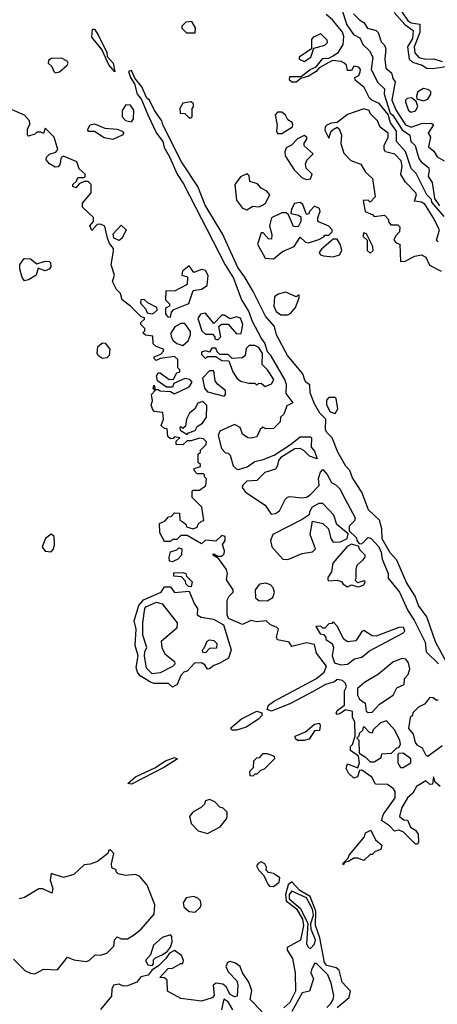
# Model space of a CAD drawing. Extents: x 2889633 to 3052318, y 540750 to 918690.
# Tile 606 of 656: x 2986052 to 2988081, y 837372 to 842156. Entities that reach past the tile are written whole.
import ezdxf

# ---------------------------------------------------------------- set-up
doc = ezdxf.new("R2010")
doc.units = 0

msp = doc.modelspace()

# ---------------------------------------------------------------- linework, layer by layer
at = {"layer": '0CON02XD'}
for points in [[(2987615, 842210), (2987641.7, 842131.7), (2987673.6, 842083.6), (2987705, 842067.5), (2987720, 842035), (2987752.5, 842005), (2987767.5, 841975), (2987760, 841915), (2987791.7, 841851.7), (2987825, 841820), (2987823.9, 841793.9), (2987852.5, 841702.5), (2987865, 841692.5), (2987910.5, 841620.5), (2987947.5, 841595), (2987952.5, 841565), (2987973.3, 841545), (2987991.7, 841481.7), (2988002.5, 841465), (2988038.3, 841438.3), (2988042.5, 841425), (2988036.7, 841395), (2988056.7, 841365), (2988067.5, 841287.5), (2988091.7, 841251.7)], [(2988115, 841200), (2988055, 841270), (2988052.5, 841282.5), (2988030, 841305), (2987978.3, 841408.3), (2987953.9, 841433.9), (2987926.1, 841516.1), (2987882.5, 841565), (2987883.3, 841615), (2987853.8, 841655), (2987842.5, 841695), (2987799.5, 841749.5), (2987762.5, 841765), (2987752.5, 841775), (2987726.4, 841826.4), (2987681.7, 841861.7), (2987680, 841875), (2987700, 841885), (2987707, 841903), (2987707.5, 841915), (2987700, 841925), (2987675, 841930), (2987665, 841910), (2987645, 841910), (2987640, 841935), (2987627, 841947), (2987613.8, 841953.8), (2987572.5, 841957.5), (2987507.5, 841922.5), (2987492.5, 841905), (2987455, 841881.2), (2987418.8, 841871.2), (2987395, 841852), (2987375, 841852), (2987363, 841863), (2987365, 841880), (2987419.3, 841880.7), (2987463.3, 841915), (2987493.3, 841926.7), (2987525, 841967.5), (2987555, 841970), (2987575, 841980), (2987601.7, 841998.3), (2987623.3, 842035), (2987626.7, 842075), (2987620, 842095), (2987572.5, 842155), (2987541.7, 842181.7)], [(2987673.3, 842185), (2987702.5, 842155), (2987725, 842142.5), (2987742.5, 842115), (2987783.6, 842103.6), (2987793.6, 842093.6), (2987809.3, 842049.3), (2987825, 842032.5), (2987831.2, 842015), (2987826.2, 841965), (2987831.2, 841921.2), (2987858.3, 841898.3), (2987865, 841870), (2987876.7, 841855), (2987860, 841765), (2987881.1, 841715), (2987927.5, 841645), (2987955, 841634.4), (2988005, 841652), (2988053, 841653), (2988062.5, 841645), (2988037.5, 841605), (2988048.8, 841585), (2988038.3, 841538.3), (2988065, 841517.5), (2988080.7, 841490.7), (2988115, 841470)], [(2987871.2, 842191.2), (2987923.4, 842133.4), (2987963.9, 842103.9), (2987960.8, 842065), (2987937.1, 842025), (2987944.2, 841964.2), (2987960.3, 841950.3), (2988007.5, 841935), (2988030.5, 841920.5), (2988059.5, 841919.5), (2988165, 841935.8)], [(2987909.2, 842195), (2987940, 842150), (2987955, 842141.1), (2987996.2, 842135), (2987996.6, 842093.4), (2987969.2, 842025), (2987972.5, 841995), (2987992.2, 841972.2), (2988025, 841964.3), (2988065, 841966.2), (2988105, 841952.5)], [(2986515, 841902.5), (2986485, 841937.5), (2986451.2, 842011.2), (2986402, 842072), (2986405, 842110), (2986415, 842110), (2986435, 842080), (2986475, 841997.5), (2986477.5, 841977.5), (2986506, 841945), (2986515, 841902.5)], [(2986905, 842092.5), (2986907, 842117), (2986888.3, 842148.3), (2986860, 842145), (2986840, 842125), (2986840, 842115), (2986863, 842093), (2986905, 842092.5)], [(2987435, 841953.3), (2987466.7, 841975), (2987481.7, 842018.3), (2987535, 842033.3), (2987547.5, 842045), (2987546.4, 842056.4), (2987515, 842087.5), (2987478.8, 842071.2), (2987469.3, 842060.7), (2987470, 842015), (2987410, 841975), (2987410, 841965), (2987435, 841953.3)], [(2986225, 841897.5), (2986245, 841903.3), (2986282.5, 841935), (2986286.7, 841945), (2986282.5, 841955), (2986255, 841970), (2986205, 841967.5), (2986191.7, 841958.3), (2986190, 841945), (2986208.3, 841928.3), (2986217.5, 841905), (2986225, 841897.5)], [(2988222.5, 838855), (2988073, 839133), (2988030, 839255), (2987989.3, 839309.3), (2987973.3, 839355), (2987931.7, 839421.7), (2987885, 839530), (2987852.5, 839565), (2987813, 839633), (2987811.7, 839681.7), (2987800, 839725), (2987747.5, 839775), (2987715, 839860), (2987669.3, 839929.3), (2987656.1, 839966.1), (2987636.4, 839986.4), (2987597.5, 840055), (2987570, 840125), (2987545, 840150), (2987537.5, 840165), (2987540, 840215), (2987510, 840245), (2987485, 840290), (2987463.6, 840343.6), (2987461.7, 840381.7), (2987443.6, 840393.6), (2987437.5, 840405), (2987427.5, 840435), (2987354, 840524), (2987300, 840625), (2987290, 840665), (2987246.7, 840715), (2987186.1, 840836.1), (2987146.7, 840905), (2987111.7, 840951.7), (2987036.7, 841115), (2986952.5, 841255), (2986917.5, 841345), (2986837.5, 841465), (2986747.5, 841645), (2986742.5, 841665), (2986707.5, 841715), (2986682.5, 841765), (2986670, 841775), (2986645, 841830), (2986611.7, 841871.7), (2986595, 841910), (2986580, 841905), (2986590, 841875), (2986610, 841845), (2986623.3, 841795), (2986641.7, 841771.7), (2986673.9, 841693.9), (2986717.5, 841605), (2986747.5, 841565), (2986753.8, 841535), (2986780.7, 841490.7), (2986817.5, 841405), (2986848.3, 841358.3), (2987050, 840965), (2987090.7, 840900.7), (2987130, 840795), (2987166.1, 840736.1), (2987180, 840695), (2987227.5, 840605), (2987243.6, 840583.6), (2987253.9, 840543.9), (2987268.3, 840528.3), (2987340, 840405), (2987346.7, 840385), (2987345, 840340), (2987380, 840295), (2987350, 840280), (2987335, 840240), (2987320, 840225), (2987318.3, 840201.7), (2987285, 840170), (2987248.3, 840168.3), (2987233, 840177), (2987220, 840165), (2987205, 840130), (2987176.4, 840123.6), (2987160, 840125), (2987135, 840142.5), (2987122.5, 840175), (2987095, 840190), (2987025, 840157.5), (2987016.7, 840135), (2987033, 840073), (2987051.7, 840051.7), (2987065, 840050), (2987075, 840040), (2987088.8, 839988.8), (2987103.8, 839973.8), (2987115, 839971.2), (2987157, 839983), (2987195, 840010), (2987235, 840018.8), (2987289.2, 840040.8), (2987368.3, 840091.7), (2987415, 840130), (2987465, 840130), (2987470, 840125), (2987468.3, 840078.3), (2987485, 840060), (2987498.3, 840021.7), (2987460, 840035), (2987433.3, 840063.3), (2987415, 840073.3), (2987388.3, 840071.7), (2987320.5, 840029.5), (2987308.8, 840015), (2987305, 839990), (2987295, 839972.5), (2987243.9, 839956.1), (2987205, 839917.5), (2987155, 839913.8), (2987136.7, 839895), (2987132.5, 839882.5), (2987150, 839860), (2987245, 839797.5), (2987273.8, 839753.8), (2987295, 839756), (2987315, 839770), (2987342.5, 839825), (2987353.8, 839836.2), (2987365, 839840), (2987423.6, 839833.6), (2987445, 839836.2), (2987462.7, 839847.3), (2987507, 839893), (2987503.6, 839926.4), (2987513, 839957), (2987525, 839970), (2987546.1, 839946.1), (2987567, 839907), (2987590, 839895), (2987610, 839875), (2987620.7, 839850.7), (2987682.5, 839735), (2987678.8, 839721.2), (2987652.5, 839695), (2987652.5, 839672.5), (2987688.3, 839638.3), (2987690, 839625), (2987701.7, 839611.7), (2987715, 839610), (2987745, 839640), (2987760, 839635), (2987797.5, 839595), (2987809.3, 839569.3), (2987813.3, 839535), (2987843.3, 839465), (2987843, 839443), (2987897.5, 839375), (2987937.5, 839285), (2987968.3, 839238.3), (2988021.7, 839131.7), (2988027.5, 839085), (2988086.7, 839026.7)], [(2988015, 841762.5), (2988035, 841770), (2988050, 841795), (2988050, 841805), (2988040, 841815), (2988015, 841822.5), (2987987.5, 841805), (2987980, 841785), (2987981.7, 841771.7), (2988015, 841762.5)], [(2987955, 841706.7), (2987975, 841713.3), (2987987.5, 841735), (2987978.3, 841758.3), (2987956.7, 841776.7), (2987935, 841773.3), (2987926.7, 841765), (2987926.7, 841755), (2987941.2, 841715), (2987955, 841706.7)], [(2987477.5, 838892.5), (2987367.1, 838832.9), (2987275, 838796), (2987253.8, 838803.8), (2987261.2, 838825), (2987285, 838842.5), (2987494.2, 838955), (2987531.2, 838985), (2987542.5, 839015), (2987495, 839077.5), (2987485, 839120), (2987445, 839127.5), (2987375, 839110), (2987361.7, 839131.7), (2987305, 839142.5), (2987300, 839155), (2987310, 839195), (2987300, 839205), (2987270, 839215), (2987250, 839235), (2987205, 839230), (2987175, 839236.7), (2987135, 839216.7), (2987067, 839247), (2987060, 839265), (2987060, 839335), (2987070, 839355), (2987090, 839375), (2987090, 839385), (2987057.5, 839435), (2987062.5, 839465), (2987057.5, 839485), (2987018.3, 839538.3), (2986990, 839555), (2986995, 839560), (2987015, 839550), (2987035, 839550), (2987045, 839560), (2987047.5, 839575), (2987037.5, 839605), (2987050, 839625), (2987050, 839645), (2987035, 839650), (2987005, 839622.5), (2986955, 839627.5), (2986935, 839610), (2986865, 839650), (2986835, 839650), (2986815, 839630), (2986795, 839630), (2986785, 839620), (2986755, 839620), (2986733, 839663), (2986731.7, 839708.3), (2986758.3, 839721.7), (2986775, 839740), (2986788.3, 839741.7), (2986805, 839760), (2986828.3, 839758.3), (2986830, 839725), (2986841.7, 839718.3), (2986860, 839705), (2986861.7, 839691.7), (2986895, 839682.5), (2986915, 839690), (2986920, 839705), (2986935, 839720), (2986947, 839723), (2986937, 839787), (2986890, 839835), (2986890, 839865), (2986895, 839870), (2986925, 839870), (2986957, 839893), (2986960, 839925), (2986950, 839935), (2986950, 839945), (2986945, 839950), (2986915, 839950), (2986900, 839965), (2986900, 839975), (2986930, 839985), (2986930, 839995), (2986920, 840005), (2986920, 840045), (2986930, 840055), (2986930, 840065), (2986958.3, 840091.7), (2986960, 840105), (2986945, 840120), (2986925, 840122.5), (2986885, 840110), (2986865, 840110), (2986845, 840090), (2986811.7, 840091.7), (2986811.7, 840108.3), (2986830, 840125), (2986805, 840130), (2986798.3, 840121.7), (2986785, 840120), (2986771.7, 840131.7), (2986768.3, 840168.3), (2986755, 840170), (2986740, 840185), (2986750, 840215), (2986748.3, 840248.3), (2986705, 840252.5), (2986696.7, 840265), (2986691.2, 840285), (2986697.5, 840305), (2986692.5, 840335), (2986710, 840355), (2986700, 840365), (2986705, 840380), (2986710, 840360), (2986725, 840360), (2986735, 840352.5), (2986785, 840350), (2986805, 840337.5), (2986875, 840372.5), (2986890, 840395), (2986878.3, 840408.3), (2986855, 840412.5), (2986801.7, 840388.3), (2986795, 840370), (2986765, 840370), (2986721.7, 840401.7), (2986717.5, 840425), (2986725, 840440), (2986735, 840440), (2986778.3, 840408.3), (2986800, 840410), (2986815, 840440), (2986830, 840445), (2986830, 840455), (2986820, 840465), (2986820, 840505), (2986805, 840520), (2986735, 840510), (2986715, 840500), (2986705, 840510), (2986705, 840517.5), (2986738.3, 840531.7), (2986750, 840545), (2986750, 840555), (2986715, 840567.5), (2986700.7, 840580.7), (2986698.3, 840618.3), (2986663, 840623), (2986650, 840635), (2986660, 840645), (2986660, 840655), (2986640, 840675), (2986640, 840685), (2986658.3, 840701.7), (2986658.3, 840708.3), (2986641.7, 840711.7), (2986590, 840765), (2986550, 840795), (2986542.5, 840825), (2986522.5, 840845), (2986503.6, 840883.6), (2986512.5, 840915), (2986496.2, 840965), (2986508.3, 841031.7), (2986507.5, 841045), (2986488.8, 841068.8), (2986478, 841095), (2986465, 841152.5), (2986445, 841162.5), (2986428.3, 841161.7), (2986401.7, 841131.7), (2986393.3, 841155), (2986410, 841175), (2986410, 841195), (2986357.5, 841245), (2986357.5, 841265), (2986400, 841315), (2986400, 841355), (2986385, 841370), (2986365, 841370), (2986341.7, 841358.3), (2986325, 841340), (2986310, 841345), (2986310, 841355), (2986328.3, 841371.7), (2986335, 841390), (2986365, 841390), (2986370, 841395), (2986370, 841405), (2986341.7, 841431.7), (2986330, 841465), (2986265, 841492.5), (2986253, 841487), (2986247, 841453), (2986238.3, 841441.7), (2986225, 841440), (2986196.1, 841456.1), (2986180, 841475), (2986181.7, 841488.3), (2986197.5, 841502.5), (2986227, 841513), (2986237.5, 841525), (2986220, 841585), (2986175, 841630), (2986167, 841603), (2986155, 841610), (2986135, 841610), (2986125, 841600), (2986095, 841590), (2986090, 841595), (2986090, 841625), (2986101.7, 841648.3), (2986100, 841665), (2986075, 841692.5), (2986000, 841725)], [(2986595, 841660), (2986605.6, 841674.4), (2986606.9, 841716.9), (2986590.4, 841740.4), (2986567.6, 841742.4), (2986549.4, 841715), (2986550, 841685), (2986565.8, 841665.8), (2986595, 841660)], [(2986885, 841680), (2986890, 841685), (2986890, 841725), (2986897, 841733), (2986897, 841747), (2986885, 841757.5), (2986845, 841750), (2986830, 841725), (2986831.7, 841701.7), (2986855, 841700), (2986875, 841680), (2986885, 841680)], [(2988086.1, 841076.1), (2988076.7, 841085), (2988091.2, 841135), (2988061.2, 841195), (2988020.3, 841260.3), (2988005, 841269.2), (2987970, 841275), (2987980, 841305), (2987976.7, 841315), (2987927, 841367), (2987904.2, 841404.2), (2987910, 841445), (2987905, 841470), (2987875, 841503.3), (2987830, 841515), (2987822.5, 841525), (2987823.8, 841545), (2987843.3, 841585), (2987842.5, 841605), (2987803.6, 841633.6), (2987790, 841665), (2987755, 841700), (2987750, 841715), (2987725, 841722.5), (2987644.3, 841695.7), (2987595, 841656.7), (2987565, 841653.8), (2987545, 841643.3), (2987536.7, 841635), (2987535, 841620), (2987555, 841580), (2987566.1, 841613.9), (2987575, 841623.3), (2987595, 841633.3), (2987605, 841626.7), (2987615.8, 841595), (2987612.5, 841555), (2987627, 841507), (2987661.7, 841471.7), (2987710, 841455), (2987732.5, 841415), (2987766.7, 841385), (2987780, 841295), (2987755, 841270), (2987745, 841280), (2987721.7, 841278.3), (2987730, 841225), (2987768.3, 841208.3), (2987775, 841200), (2987825, 841206.7), (2987843.8, 841185), (2987844.2, 841174.2), (2987855, 841160), (2987889.3, 841159.3), (2987899.3, 841149.3), (2987897.5, 841125), (2987877.5, 841105), (2987870, 841085), (2987881.7, 841071.7), (2987900, 841065), (2987901.7, 840981.7), (2987925, 840982.5), (2987972.3, 841007.7), (2988005, 841013.3), (2988025, 841002.5), (2988043.8, 840963.8), (2988100, 840935)], [(2987305, 841603.3), (2987325, 841603.8), (2987377.5, 841635), (2987380, 841645), (2987376.4, 841656.4), (2987355, 841670), (2987343, 841693), (2987325, 841706.7), (2987305, 841707.5), (2987293.6, 841693.6), (2987303, 841643), (2987300, 841615), (2987305, 841603.3)], [(2986505, 841574), (2986462.5, 841582.5), (2986415, 841613.3), (2986385, 841612.5), (2986382.5, 841625), (2986394.2, 841645.8), (2986415, 841650), (2986465, 841630), (2986525, 841623.8), (2986550, 841615), (2986557.5, 841605), (2986550, 841595), (2986505, 841574)], [(2987445, 841380), (2987465, 841383.3), (2987472.5, 841405), (2987443.3, 841435), (2987440, 841455), (2987447, 841473), (2987477.5, 841505), (2987434, 841544), (2987434, 841556), (2987446.7, 841575), (2987446.7, 841585), (2987435, 841593.3), (2987402.7, 841577.3), (2987373, 841547), (2987347, 841533), (2987340, 841515), (2987341.2, 841495), (2987385, 841426.7), (2987425, 841387.5), (2987445, 841380)], [(2987155, 841232.5), (2987185, 841250), (2987215, 841246.7), (2987232.5, 841255), (2987246.7, 841265), (2987267.5, 841305), (2987252.5, 841322.5), (2987225, 841337.5), (2987208.3, 841358.3), (2987170.7, 841370.7), (2987167, 841397), (2987155, 841407.5), (2987125, 841392.5), (2987097.5, 841355), (2987105, 841280), (2987135, 841240), (2987155, 841232.5)], [(2987285, 840993.8), (2987329.3, 841030.7), (2987386.4, 841053.6), (2987415, 841100), (2987440, 841075), (2987455, 841072.5), (2987505, 841087.5), (2987529.3, 841100.7), (2987535, 841110), (2987555, 841110), (2987570, 841125), (2987570, 841135), (2987555, 841152.5), (2987500, 841175), (2987500, 841195), (2987512.5, 841225), (2987508.3, 841238.3), (2987485, 841250), (2987460, 841225), (2987456.7, 841213.3), (2987445, 841210), (2987428.3, 841258.3), (2987415, 841267.5), (2987387, 841263), (2987372.5, 841235), (2987370, 841215), (2987407, 841207), (2987418.3, 841198.3), (2987417.5, 841175), (2987405, 841150), (2987381.7, 841151.7), (2987358.3, 841208.3), (2987347, 841217), (2987325, 841217.5), (2987276.1, 841193.9), (2987265.7, 841155), (2987277, 841113), (2987275, 841090), (2987261.7, 841091.7), (2987235, 841120), (2987225, 841120), (2987207.5, 841065), (2987245, 840997.5), (2987285, 840993.8)], [(2986535, 841083.8), (2986510, 841095), (2986506.2, 841115), (2986545, 841157.5), (2986570, 841135), (2986550, 841095), (2986535, 841083.8)], [(2987755, 841022.5), (2987770, 841035), (2987767.5, 841055), (2987737.5, 841115), (2987725, 841120), (2987720, 841105), (2987740, 841085), (2987740, 841035), (2987755, 841022.5)], [(2987575, 841003.8), (2987606.2, 841013.8), (2987617.5, 841035), (2987611.7, 841061.7), (2987595, 841090), (2987575, 841090), (2987518.3, 841041.7), (2987507.5, 841025), (2987513.8, 841013.8), (2987528.8, 841008.8), (2987575, 841003.8)], [(2986075, 840887.5), (2986064.1, 840904.1), (2986052.5, 840945), (2986053, 840967), (2986073.9, 840996.1), (2986103.6, 840993.6), (2986135, 840970), (2986175, 840982.5), (2986195, 840981.2), (2986201.2, 840975), (2986203.8, 840955), (2986195, 840943.3), (2986175, 840936.2), (2986141.7, 840948.3), (2986132.5, 840915), (2986095, 840892.5), (2986075, 840887.5)], [(2986785, 840710), (2986790, 840735), (2986801.7, 840748.3), (2986873.3, 840776.7), (2986895, 840840), (2986935, 840847.5), (2986962.5, 840865), (2986967, 840913), (2986955, 840937.5), (2986935, 840942.5), (2986898.3, 840928.3), (2986875, 840960), (2986842.5, 840935), (2986840, 840915), (2986867, 840907), (2986865, 840870), (2986805, 840837.5), (2986761.7, 840838.3), (2986760, 840795), (2986780, 840775), (2986780, 840765), (2986760, 840755), (2986760, 840725), (2986771.7, 840711.7), (2986785, 840710)], [(2987321.7, 840721.7), (2987355, 840722.5), (2987370, 840730), (2987391.9, 840758.1), (2987410, 840805), (2987410, 840820), (2987395, 840810), (2987345, 840832.5), (2987308, 840822), (2987290.8, 840809.2), (2987286.5, 840765), (2987297.9, 840737.9), (2987321.7, 840721.7)], [(2986695, 840727.5), (2986705, 840732.5), (2986720, 840745), (2986718.3, 840758.3), (2986675, 840780), (2986657, 840797), (2986640, 840795), (2986638.3, 840778.3), (2986665, 840750), (2986671.7, 840731.7), (2986695, 840727.5)], [(2987015, 840600), (2987030, 840615), (2987020, 840665), (2987032.5, 840677.5), (2987065, 840677.5), (2987105, 840630), (2987128.3, 840631.7), (2987136.7, 840675), (2987125, 840706.7), (2987105, 840712.5), (2987075, 840702.5), (2987045, 840720), (2987035, 840720), (2986995, 840680), (2986955, 840730), (2986930, 840725), (2986917.5, 840705), (2986937.5, 840645), (2986955, 840627.5), (2986988.3, 840628.3), (2987000, 840615), (2987000, 840605), (2987015, 840600)], [(2986845, 840572.5), (2986870, 840595), (2986882.5, 840625), (2986881.7, 840641.7), (2986855, 840680), (2986835, 840680), (2986806.4, 840663.6), (2986787, 840633), (2986787.5, 840615), (2986797, 840597), (2986815, 840582.5), (2986845, 840572.5)], [(2986455, 840510), (2986435, 840523.3), (2986428.8, 840535), (2986432.3, 840567.7), (2986455, 840586.7), (2986467.5, 840585), (2986490, 840555), (2986486.7, 840525), (2986475, 840512.5), (2986455, 840510)], [(2987245, 840373.3), (2987275, 840386.2), (2987287.7, 840407.7), (2987256.7, 840455), (2987230, 840480), (2987231.4, 840535), (2987213.4, 840563.4), (2987195, 840572.5), (2987167.5, 840572.5), (2987151.7, 840558.3), (2987147.5, 840525), (2987135, 840512.5), (2987085, 840510), (2987065, 840530), (2987025, 840530), (2987011.7, 840541.7), (2987005, 840560), (2986985, 840560), (2986975, 840540), (2986955, 840547.5), (2986935, 840540), (2986935, 840530), (2986955, 840510), (2986965, 840520), (2987005, 840520), (2987035, 840500), (2987068.3, 840498.3), (2987087.5, 840445), (2987106.7, 840415), (2987125, 840400), (2987165, 840390), (2987195, 840390), (2987205, 840380), (2987211.7, 840388.3), (2987225, 840390), (2987245, 840373.3)], [(2987045, 840327.5), (2987052.5, 840335), (2987052.5, 840355), (2987014.1, 840384.1), (2987001.7, 840401.7), (2986995, 840450), (2986975, 840450), (2986940, 840415), (2986950, 840365), (2986965, 840347.5), (2987045, 840327.5)], [(2986865, 840140), (2986871.7, 840148.3), (2986905, 840160), (2986915, 840180), (2986940, 840195), (2986960, 840225), (2986961.7, 840281.7), (2986941.7, 840301.7), (2986917, 840293), (2986902.5, 840265), (2986877.5, 840245), (2986862.5, 840215), (2986858.3, 840181.7), (2986845, 840170), (2986835, 840180), (2986830, 840175), (2986831.7, 840161.7), (2986865, 840140)], [(2987585, 840242.5), (2987597.5, 840265), (2987590, 840315), (2987585, 840320), (2987555, 840320), (2987543, 840307), (2987542.5, 840285), (2987560.7, 840250.7), (2987585, 840242.5)], [(2987355, 839532.5), (2987425, 839562.5), (2987475, 839570), (2987490, 839585), (2987463.3, 839655), (2987475, 839720), (2987525, 839707.5), (2987553, 839683), (2987563.3, 839635), (2987575, 839617.5), (2987611.2, 839618.8), (2987642.5, 839635), (2987648.3, 839658.3), (2987593.6, 839703.6), (2987578.3, 839748.3), (2987525.8, 839805.8), (2987505, 839806), (2987472.7, 839787.3), (2987460, 839765), (2987459.3, 839750.7), (2987425, 839727.5), (2987282.5, 839655), (2987270, 839625), (2987277.5, 839595), (2987330, 839535), (2987355, 839532.5)], [(2986205, 839571.2), (2986215.9, 839584.1), (2986221.2, 839605), (2986220, 839645), (2986205, 839656.2), (2986176.7, 839635), (2986161.2, 839595), (2986175, 839573.3), (2986205, 839571.2)], [(2986795, 839522.5), (2986780, 839525), (2986777.5, 839545), (2986785, 839570), (2986815, 839580), (2986825, 839590), (2986840, 839585), (2986837.5, 839555), (2986820, 839535), (2986795, 839522.5)], [(2987695, 839400), (2987705, 839402.5), (2987725, 839410), (2987730, 839425), (2987725, 839430), (2987695, 839420), (2987682.5, 839432.5), (2987687.5, 839442.5), (2987687.5, 839485), (2987692.5, 839505), (2987719.3, 839530.7), (2987730, 839545), (2987730, 839555), (2987705, 839580), (2987698.3, 839598.3), (2987665, 839607.5), (2987643.6, 839596.4), (2987573.8, 839515), (2987567, 839473), (2987550, 839445), (2987550, 839435), (2987555, 839430), (2987595, 839432.5), (2987615, 839426.7), (2987623.6, 839413.6), (2987645, 839400), (2987665, 839410), (2987695, 839400)], [(2986885, 839400), (2986871.7, 839401.7), (2986860, 839415), (2986858.3, 839428.3), (2986838.3, 839448.3), (2986801.7, 839451.7), (2986801.7, 839468.3), (2986845, 839470), (2986860, 839465), (2986861.7, 839451.7), (2986890, 839425), (2986885, 839400)], [(2986795, 838912.5), (2986775, 838930), (2986705, 838930), (2986687.3, 838937.3), (2986637.3, 838967.3), (2986623.8, 838985), (2986618.3, 839008.3), (2986627.1, 839065), (2986613.3, 839115), (2986618.1, 839195), (2986608.8, 839235), (2986631.1, 839308.9), (2986653, 839337), (2986740, 839375), (2986755, 839400), (2986785, 839400), (2986805, 839372.5), (2986875, 839380), (2986899.3, 839319.3), (2986916.7, 839295), (2986913.6, 839263.6), (2986933.6, 839253.6), (2986993.9, 839243.9), (2987042.5, 839215), (2987078.8, 839095), (2987066, 839054), (2987025, 839028.8), (2986995, 839018.8), (2986975, 839002.5), (2986965, 839000), (2986951.2, 839021.2), (2986935, 839030.8), (2986901.3, 839028.7), (2986865, 838990), (2986850, 838985), (2986835, 838970), (2986817.5, 838925), (2986795, 838912.5)], [(2987255, 839332.5), (2987281.7, 839348.3), (2987290, 839375), (2987284, 839395), (2987270, 839410), (2987248.1, 839418.1), (2987217.4, 839412.6), (2987196.4, 839385), (2987197.1, 839347.1), (2987214.2, 839334.2), (2987255, 839332.5)], [(2986695, 838977.5), (2986667.5, 839005), (2986658.8, 839065), (2986660, 839085), (2986670, 839105), (2986650, 839165), (2986650, 839225), (2986660, 839295), (2986665, 839302.5), (2986716.4, 839326.4), (2986745, 839317.5), (2986816.7, 839225), (2986815, 839200), (2986740, 839135), (2986742.5, 839105), (2986757.5, 839075), (2986805, 839037.5), (2986805.8, 839024.2), (2986795, 839012.5), (2986735, 838982.5), (2986695, 838977.5)], [(2987612, 839022), (2987645, 839024.3), (2987679.1, 839050.9), (2987715, 839058.8), (2987751.2, 839088.8), (2987913.3, 839175), (2987923.3, 839185), (2987917.5, 839205), (2987895, 839203.3), (2987785, 839160), (2987765, 839162.5), (2987725, 839187.5), (2987715, 839182.5), (2987685, 839137.5), (2987645, 839132.5), (2987626.4, 839146.4), (2987595, 839210), (2987575, 839230), (2987568.3, 839221.7), (2987555, 839220), (2987535, 839200), (2987525, 839200), (2987515, 839210), (2987491.7, 839208.3), (2987511.7, 839171.7), (2987528.3, 839168.3), (2987540, 839155), (2987540, 839145), (2987570, 839125), (2987577.5, 839105), (2987570, 839065), (2987581.7, 839031.7), (2987612, 839022)], [(2986955, 839080), (2986941.7, 839081.7), (2986940, 839095), (2986948.3, 839101.7), (2986963, 839137), (2986975, 839142.5), (2986995, 839140), (2987010, 839125), (2987008.3, 839101.7), (2986975, 839100), (2986955, 839080)], [(2987745, 838790), (2987765, 838791.2), (2987800, 838830), (2987866.7, 838873.3), (2987885, 838910), (2987920, 838925), (2987922.5, 838955), (2987940, 838975), (2987947.5, 839002.5), (2987941.7, 839031.7), (2987928.7, 839048.7), (2987908.3, 839051.7), (2987865.7, 839034.3), (2987795, 838976.2), (2987727.5, 838935), (2987693.9, 838906.1), (2987693.3, 838873.3), (2987702.5, 838855), (2987731.2, 838835), (2987736.4, 838796.4), (2987745, 838790)], [(2988095, 838430), (2988071.7, 838451.7), (2988062.5, 838477.5), (2988058.3, 838441.7), (2988045, 838440), (2988025, 838457.5), (2987980.5, 838429.5), (2987961.7, 838398.3), (2987936.7, 838375), (2987906.7, 838325), (2987897.5, 838285), (2987918.3, 838268.3), (2987936.4, 838266.4), (2987951.7, 838231.7), (2987975, 838217.5), (2987987.7, 838197.7), (2987989.3, 838160.7), (2987985, 838150), (2987975, 838150), (2987915, 838210), (2987895, 838217.5), (2987873, 838213), (2987849.3, 838239.3), (2987810, 838265), (2987820, 838295), (2987876.7, 838375), (2987876.2, 838405), (2987868.3, 838418.3), (2987839.3, 838439.3), (2987781.7, 838441.7), (2987762.5, 838475), (2987715, 838510), (2987702.5, 838507.5), (2987693, 838477), (2987675, 838470), (2987650, 838495), (2987638.3, 838518.3), (2987645, 838540), (2987695, 838520), (2987702.5, 838545), (2987698.3, 838578.3), (2987660, 838605), (2987660, 838625), (2987670, 838635), (2987682.5, 838675), (2987680, 838745), (2987670, 838765), (2987670, 838795), (2987635, 838802.5), (2987607, 838783), (2987595, 838780), (2987590, 838785), (2987595, 838800), (2987630, 838825), (2987630, 838895), (2987640, 838915), (2987635, 838930), (2987620, 838945), (2987595, 838950), (2987581.7, 838938.3), (2987537.5, 838925), (2987477.5, 838892.5)], [(2988085, 838850), (2988075, 838850), (2988061.7, 838861.7), (2988045, 838862.5), (2988019.3, 838830.7), (2987990, 838815), (2987961.7, 838788.3), (2987960, 838775), (2987950, 838765), (2987941.7, 838711.7), (2987963.3, 838685), (2987974.1, 838644.1), (2987982.5, 838632.5), (2988008, 838618), (2988025, 838582.5), (2988035, 838577.5), (2988105, 838630)], [(2987083.1, 838703.1), (2987078, 838715), (2987130.4, 838759.6), (2987205, 838796), (2987228.3, 838788.3), (2987228.8, 838775), (2987213, 838757), (2987151.7, 838718.3), (2987105, 838704.2), (2987083.1, 838703.1)], [(2987403, 838653), (2987391.7, 838661.7), (2987390, 838675), (2987440, 838695), (2987485, 838732.5), (2987508.3, 838738.3), (2987512.5, 838725), (2987508.3, 838701.7), (2987485, 838700), (2987459.3, 838660.7), (2987435, 838653.3), (2987403, 838653)], [(2987775, 838550), (2987808.3, 838571.7), (2987811.7, 838588.3), (2987858.3, 838591.7), (2987885, 838617.5), (2987895, 838620), (2987902.5, 838635), (2987900, 838655), (2987874, 838705), (2987835, 838750), (2987805, 838740), (2987770, 838705), (2987765, 838690), (2987751.7, 838691.7), (2987728.3, 838718.3), (2987721.7, 838718.3), (2987718.3, 838701.7), (2987701.7, 838688.3), (2987700, 838675), (2987690, 838665), (2987700, 838655), (2987701.7, 838591.7), (2987730, 838575), (2987755, 838550), (2987775, 838550)], [(2986595, 838442), (2986577.5, 838445), (2986615, 838476.9), (2986708.8, 838521.2), (2986760, 838555), (2986805, 838571.2), (2986818.8, 838565), (2986755.5, 838524.5), (2986595, 838442)], [(2987185, 838480), (2987171.7, 838481.7), (2987170, 838505), (2987188.3, 838521.7), (2987190, 838555), (2987205, 838570), (2987218.3, 838571.7), (2987235, 838590), (2987255, 838590), (2987288.3, 838578.3), (2987290, 838565), (2987240, 838515), (2987221.7, 838508.3), (2987205, 838490), (2987195, 838490), (2987185, 838480)], [(2987915, 838522.5), (2987952.5, 838545), (2987952.5, 838565), (2987915, 838592.5), (2987895, 838590), (2987890, 838585), (2987890, 838545), (2987902.5, 838522.5), (2987915, 838522.5)], [(2986965, 838202.5), (2987026.4, 838233.6), (2987057, 838273), (2987060, 838285), (2987060, 838305), (2987040, 838325), (2987025, 838330), (2987000, 838355), (2986975, 838367.5), (2986955, 838360), (2986950, 838345), (2986935, 838330), (2986892.5, 838305), (2986877.5, 838285), (2986885, 838250), (2986920, 838215), (2986965, 838202.5)], [(2987625, 838050), (2987620, 838055), (2987648.3, 838081.7), (2987653.6, 838096.4), (2987727.5, 838185), (2987732.5, 838205), (2987758.3, 838218.3), (2987781.7, 838171.7), (2987812.5, 838145), (2987806.4, 838123.6), (2987780, 838115), (2987765, 838100), (2987755, 838100), (2987725, 838070), (2987695, 838082.5), (2987675, 838082.5), (2987650, 838065), (2987630, 838060), (2987625, 838050)], [(2986125, 837520), (2986168.3, 837541.7), (2986235, 837540), (2986285, 837600), (2986315, 837587.5), (2986375, 837580), (2986390, 837585), (2986418.3, 837611.7), (2986445, 837610), (2986475, 837620), (2986510, 837655), (2986512.5, 837685), (2986525, 837700), (2986545, 837690), (2986575, 837690), (2986605, 837707.5), (2986643, 837737), (2986705, 837810), (2986708.8, 837855), (2986670.7, 837950.7), (2986635, 837992.5), (2986615, 838002.5), (2986565, 837997.5), (2986530, 838005), (2986520, 838015), (2986520, 838025), (2986500, 838035), (2986497.5, 838055), (2986510, 838105), (2986495, 838120), (2986485, 838120), (2986480, 838105), (2986430, 838065), (2986395, 838052.5), (2986365, 838050), (2986315, 838002.5), (2986265, 837987.5), (2986205, 838007.5), (2986200, 837975), (2986212.5, 837935), (2986208.3, 837911.7), (2986165, 837932.5), (2986145, 837932.5), (2986075, 837890), (2986050, 837885)], [(2987285, 837943.8), (2987313.3, 837965), (2987316.2, 837986.2), (2987285, 838006.7), (2987261.7, 838011.7), (2987250, 838025), (2987251.7, 838038.3), (2987242.5, 838055), (2987225, 838063.3), (2987211.7, 838058.3), (2987203.3, 838045), (2987212.5, 838025), (2987238.3, 837998.3), (2987257.5, 837955), (2987266.4, 837946.4), (2987285, 837943.8)], [(2987595, 837356.7), (2987653.3, 837405), (2987660, 837435), (2987619.3, 837479.3), (2987605, 837537.5), (2987589.5, 837549.5), (2987545, 837560.8), (2987532.9, 837575), (2987511.1, 837695), (2987489.1, 837755), (2987491.8, 837825), (2987463.3, 837895), (2987412.5, 837925), (2987375, 837966.7), (2987357.3, 837952.7), (2987342.9, 837905), (2987346.7, 837875), (2987396.7, 837835), (2987426.2, 837785), (2987431.2, 837755), (2987417.3, 837682.7), (2987352.5, 837647.5), (2987352.5, 837635), (2987377.5, 837595), (2987391.2, 837525), (2987391.4, 837435), (2987365, 837381.2), (2987335.7, 837354.3)], [(2986905, 837820), (2986928.5, 837841.5), (2986933.6, 837855), (2986930, 837875), (2986917.6, 837887.6), (2986896.1, 837896.1), (2986861.5, 837888.5), (2986845.5, 837865), (2986850, 837845), (2986875, 837823.1), (2986905, 837820)], [(2987465, 837642.5), (2987485, 837663.3), (2987490, 837685), (2987468, 837735), (2987467.1, 837765), (2987478.9, 837805), (2987474.7, 837834.7), (2987445, 837889.4), (2987375, 837921.9), (2987361.2, 837905), (2987361.8, 837885), (2987416.6, 837836.6), (2987451.4, 837765), (2987446.2, 837666.2), (2987455, 837647.5), (2987465, 837642.5)], [(2986695, 837560), (2986701.7, 837568.3), (2986702.5, 837587.5), (2986711.7, 837598.3), (2986746.7, 837613.3), (2986770, 837630), (2986785, 837650), (2986792.5, 837675), (2986791.7, 837701.7), (2986785, 837710), (2986745, 837696.7), (2986701.4, 837658.6), (2986688.3, 837611.7), (2986663.3, 837585), (2986673.9, 837563.9), (2986695, 837560)], [(2987230, 837335), (2987172.5, 837395), (2987179.3, 837439.3), (2987165, 837480), (2987133.9, 837523.9), (2987123.3, 837555), (2987101.2, 837571.2), (2987075, 837580), (2987061.2, 837575), (2987054.2, 837555), (2987065, 837530), (2987106.7, 837485), (2987111.2, 837465), (2987108.3, 837411.7), (2987095, 837407.5), (2987075, 837420), (2987055.8, 837455.8), (2987039.7, 837469.7), (2987006.4, 837473.6), (2986992.5, 837465), (2986996.7, 837415), (2986987, 837403), (2986935, 837386.2), (2986835, 837400), (2986770, 837435), (2986768.3, 837488.3), (2986755, 837500), (2986732.5, 837502.5), (2986773.8, 837546.2), (2986795, 837547.5), (2986835, 837570), (2986845, 837570), (2986847.5, 837585), (2986838.3, 837608.3), (2986805, 837632.5), (2986780, 837620), (2986762.5, 837595), (2986725, 837557.5), (2986695, 837540), (2986676, 837514), (2986640, 837505), (2986620.7, 837479.3), (2986575, 837461.2), (2986555, 837460), (2986535, 837470), (2986507.5, 837465), (2986500, 837445), (2986498.3, 837411.7), (2986443.9, 837346.1)], [(2986021.7, 837591.7), (2986076.4, 837536.4), (2986105, 837522.5), (2986125, 837520)], [(2987545, 837356.2), (2987564, 837375), (2987576, 837395), (2987578.8, 837415), (2987566, 837475), (2987550, 837515), (2987495, 837570), (2987485, 837570), (2987470.7, 837539.3), (2987467.5, 837525), (2987480, 837495), (2987460, 837435), (2987425, 837427.5), (2987373.9, 837336.1)], [(2987087.5, 837345), (2987065, 837383.3), (2987043.8, 837396.2), (2987032, 837345)]]:
    msp.add_lwpolyline(points, dxfattribs=at)

doc.saveas('drawing.dxf')
